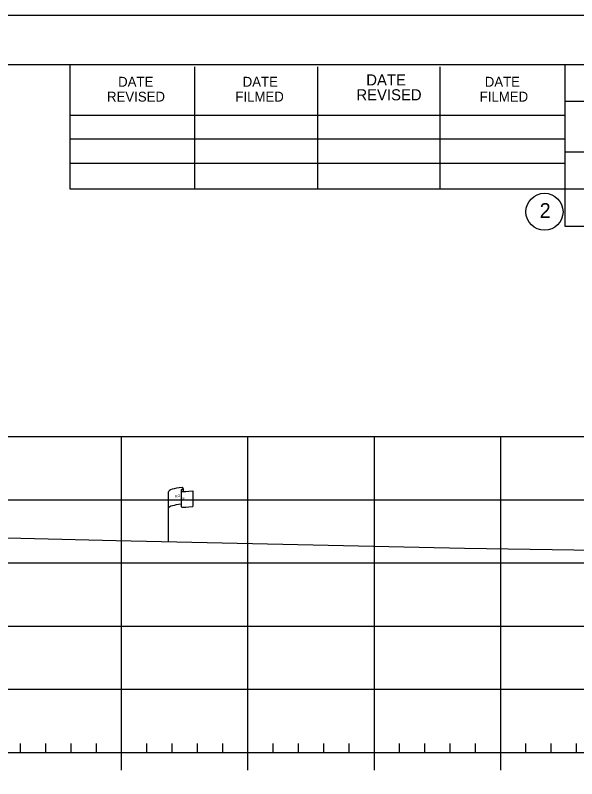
# Model space of a CAD drawing. Extents: x 1365647 to 1367999, y 387113 to 400173.
# Drawn here: x 1365965.7 to 1366010.1, y 393285.8 to 393346.2 of the extents above; entities that cross this region are included whole.
import ezdxf

# ---------------------------------------------------------------- set-up
doc = ezdxf.new("R2010")
doc.units = 0
for name, color, linetype in [('E_Existing ROW', 7, 'Continuous'), ('R_Axis', 7, 'Continuous'), ('R_Border', 7, 'Continuous'), ('R_Exist Surface', 7, 'Continuous'), ('R_Grid', 7, 'Continuous'), ('R_No Plot', 7, 'Continuous')]:
    doc.layers.add(name, color=color, linetype=linetype)

msp = doc.modelspace()

# ---------------------------------------------------------------- linework, layer by layer
at = {"layer": 'E_Existing ROW'}
for p, q in [((1365977.8, 393304.529), (1365977.8, 393308.48)), ((1365978.795, 393308.574), (1365978.795, 393308.561)), ((1365978.795, 393308.561), (1365978.795, 393307.334)), ((1365978.963, 393308.73), (1365978.963, 393308.49)), ((1365979.731, 393308.537), (1365979.731, 393307.297))]:
    msp.add_line(p, q, dxfattribs=at)
for centre, radius, start, end in [((1365978.884, 393308.73), 0.0783, 263.07118, 93.95638), ((1365978.873, 393308.575), 0.078, 88.6458, 274.28284), ((1365978.874, 393307.334), 0.0783, 180, 273.95638)]:
    msp.add_arc(centre, radius, start, end, dxfattribs=at)
for centre, major_axis, ratio, start_param, end_param in [((1365979.382, 393308.523), (-1.582, -0.043), 0.19887, 5.030368, 6.283185), ((1365980.089, 393308.639), (-1.227, -0.134), 0.052933, 0.159456, 1.268315), ((1365979.377, 393307.205), (-1.582, -0.043), 0.19887, 5.083035, 6.194897), ((1365980.089, 393307.399), (-1.227, -0.134), 0.052933, 0.159456, 1.268315)]:
    msp.add_ellipse(centre, major_axis=major_axis, ratio=ratio, start_param=start_param, end_param=end_param, dxfattribs=at)
at = {"layer": 'R_Axis'}
for p, q in [((1365966.095, 393287.843), (1365966.095, 393288.543)), ((1365968.095, 393287.843), (1365968.095, 393288.543)), ((1365970.095, 393287.843), (1365970.095, 393288.543)), ((1365972.095, 393287.843), (1365972.095, 393288.543)), ((1365976.095, 393287.843), (1365976.095, 393288.543)), ((1365978.095, 393287.843), (1365978.095, 393288.543)), ((1365980.095, 393287.843), (1365980.095, 393288.543)), ((1365982.095, 393287.843), (1365982.095, 393288.543)), ((1365986.095, 393287.843), (1365986.095, 393288.543)), ((1365988.095, 393287.843), (1365988.095, 393288.543)), ((1365990.095, 393287.843), (1365990.095, 393288.543)), ((1365992.095, 393287.843), (1365992.095, 393288.543)), ((1365996.095, 393287.843), (1365996.095, 393288.543)), ((1365998.095, 393287.843), (1365998.095, 393288.543)), ((1366000.095, 393287.843), (1366000.095, 393288.543)), ((1366002.095, 393287.843), (1366002.095, 393288.543)), ((1366006.095, 393287.843), (1366006.095, 393288.543)), ((1366008.095, 393287.843), (1366008.095, 393288.543)), ((1366010.095, 393287.843), (1366010.095, 393288.543)), ((1365749.095, 393287.843), (1366039.095, 393287.843)), ((1365974.095, 393286.443), (1365974.095, 393287.843)), ((1365984.095, 393286.443), (1365984.095, 393287.843)), ((1365994.095, 393286.443), (1365994.095, 393287.843)), ((1366004.095, 393286.443), (1366004.095, 393287.843))]:
    msp.add_line(p, q, dxfattribs=at)
at = {"layer": 'R_Border'}
for p, q in [((1365736.095, 393342.303), (1366052.275, 393342.303)), ((1365970.015, 393332.423), (1365970.015, 393342.303)), ((1365979.875, 393332.423), (1365979.875, 393342.103)), ((1365989.635, 393332.423), (1365989.635, 393342.103)), ((1365999.315, 393332.423), (1365999.315, 393342.103)), ((1366009.175, 393342.303), (1366009.175, 393329.503)), ((1366052.275, 393339.363), (1366009.175, 393339.363)), ((1365970.015, 393338.283), (1366009.175, 393338.283)), ((1365970.015, 393336.423), (1366009.175, 393336.423)), ((1366052.275, 393335.363), (1366009.175, 393335.363)), ((1365970.015, 393332.423), (1365970.015, 393334.483)), ((1365970.015, 393334.483), (1366009.175, 393334.483)), ((1366052.275, 393332.423), (1365970.015, 393332.423)), ((1366009.175, 393329.503), (1366052.275, 393329.503))]:
    msp.add_line(p, q, dxfattribs=at)
msp.add_circle((1366007.562, 393330.638), 1.467, dxfattribs=at)
at = {"layer": 'R_Exist Surface'}
msp.add_lwpolyline([(1365957.449, 393305.019), (1365973.665, 393304.621), (1366001.228, 393304.007), (1366016.827, 393303.782), (1366029.088, 393303.608), (1366039.095, 393303.748)], dxfattribs=at)
at = {"layer": 'R_Grid'}
for p, q in [((1365749.095, 393312.843), (1366039.095, 393312.843)), ((1365974.095, 393287.843), (1365974.095, 393312.843)), ((1365984.095, 393287.843), (1365984.095, 393312.843)), ((1365994.095, 393287.843), (1365994.095, 393312.843)), ((1366004.095, 393287.843), (1366004.095, 393312.843)), ((1365749.095, 393307.843), (1366039.095, 393307.843)), ((1365749.095, 393302.843), (1366039.095, 393302.843)), ((1365749.095, 393297.843), (1366039.095, 393297.843)), ((1365749.095, 393292.843), (1366039.095, 393292.843)), ((1365749.095, 393287.843), (1366039.095, 393287.843))]:
    msp.add_line(p, q, dxfattribs=at)
at = {"layer": 'R_No Plot'}
msp.add_line((1365723.694, 393346.197), (1366057.027, 393346.197), dxfattribs=at)
msp.add_lwpolyline([(1365723.687, 393346.197), (1366057.027, 393346.197), (1366057.027, 393132.86), (1365723.687, 393132.86)], close=True, dxfattribs=at)

# ---------------------------------------------------------------- texts
at = {"layer": 'E_Existing ROW'}
for s, height, rotation, p in [('R ', 0.2, 9.98841, (1365978.319, 393307.981)), (' O', 0.2, 9.98841, (1365978.465, 393308.026)), ('DWB 11-9-07', 0.001, 90, (1365978.963, 393308.49)), ('W', 0.2, 351.17882, (1365978.795, 393307.857)), ('DWB 11-9-07', 0.001, 5.07169, (1365979.72, 393307.296)), ('DWB 11-9-07', 0.001, 90, (1365977.799, 393304.529))]:
    msp.add_text(s, height=height, rotation=rotation, dxfattribs=at).set_placement(p)
at = {"layer": 'R_Border'}
for s, height, p in [('DATE', 0.8792, (1365993.455, 393340.643)), ('DATE', 0.7819, (1365973.815, 393340.543)), ('DATE', 0.7819, (1365983.675, 393340.543)), ('DATE', 0.7819, (1366002.835, 393340.543)), ('REVISED', 0.8792, (1365992.675, 393339.463)), ('REVISED', 0.7819, (1365972.935, 393339.363)), ('FILMED', 0.7819, (1365983.095, 393339.363)), ('FILMED', 0.7819, (1366002.435, 393339.363)), ('2', 1.172, (1366007.179, 393330.152))]:
    msp.add_text(s, height=height, rotation=360, dxfattribs=at).set_placement(p)

doc.saveas('drawing.dxf')
